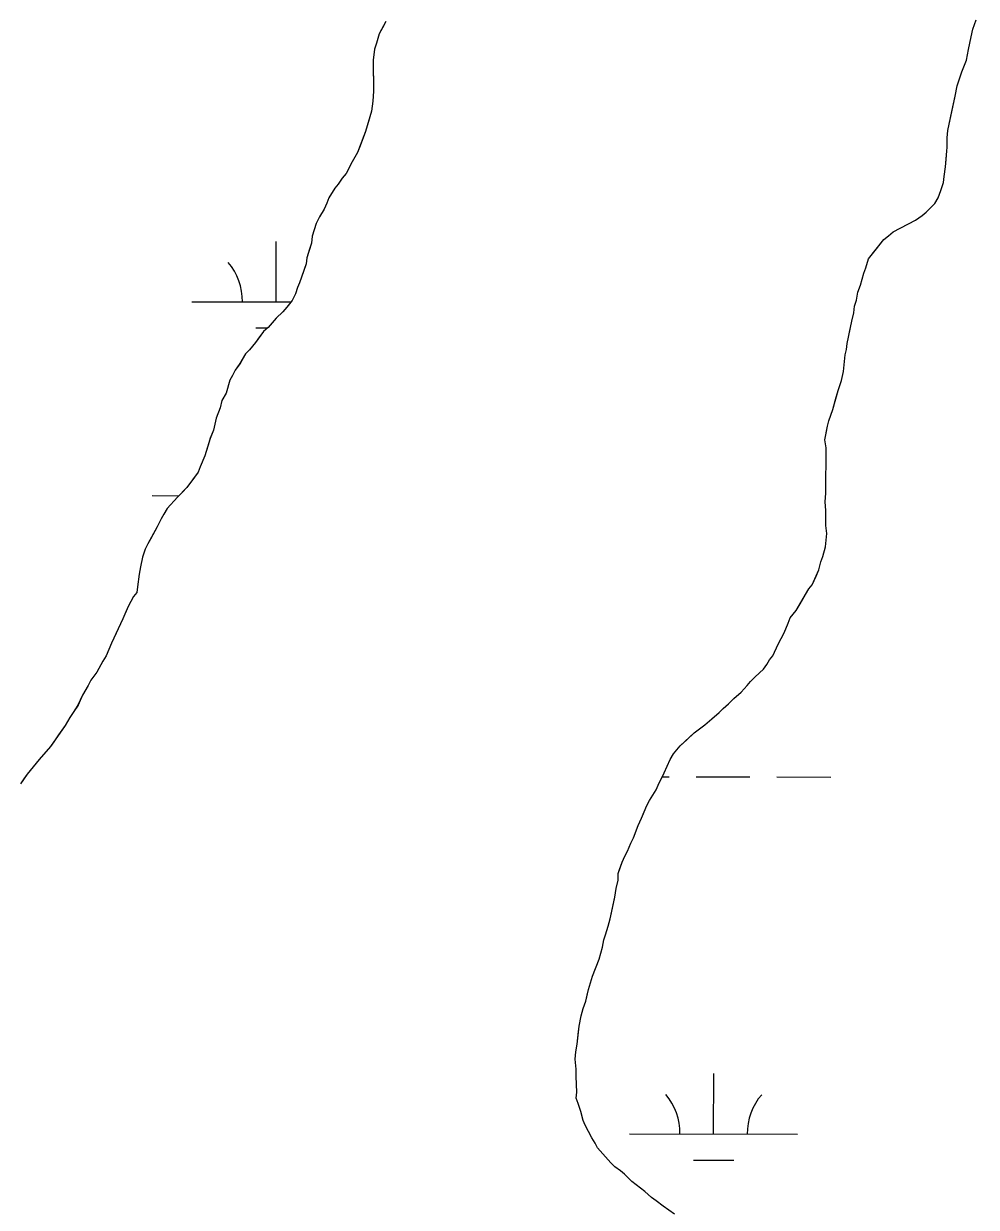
# Model space of a CAD drawing. Extents: x 3177385 to 3215275, y 903885 to 929304.
# Drawn here: x 3189341 to 3189908, y 917338 to 918043 of the extents above; entities that cross this region are included whole.
import ezdxf

# ---------------------------------------------------------------- set-up
doc = ezdxf.new("R2010")
doc.units = 0
for name, color, linetype in [('V-SITE-VEGE', 7, 'Continuous'), ('V-TOPO-SHOR', 7, 'Continuous'), ('V-WETL-SWMP', 7, 'Continuous')]:
    doc.layers.add(name, color=color, linetype=linetype)

msp = doc.modelspace()

# ---------------------------------------------------------------- linework, layer by layer
at = {"layer": 'V-SITE-VEGE'}
for points in [[(3189556.61, 918043.8), (3189552.64, 918036.56), (3189551.06, 918030.94), (3189549.88, 918027.33), (3189549.11, 918020.91), (3189549.21, 918002.46), (3189548.84, 917996.44), (3189548.07, 917990.43), (3189544.53, 917978.38), (3189539.78, 917965.92), (3189536.6, 917960.29)], [(3189818.09, 917731.21), (3189818.85, 917739.23), (3189818.43, 917744.04), (3189818.38, 917752.86), (3189817.95, 917758.07), (3189818.33, 917763.29), (3189818.28, 917772.11), (3189818.63, 917781.33), (3189818.58, 917790.15), (3189817.76, 917794.96), (3189819.32, 917802.99), (3189820.11, 917806.2), (3189822.48, 917813.03), (3189825.62, 917824.28), (3189827.6, 917830.3), (3189828.77, 917835.52), (3189829.92, 917845.55), (3189830.71, 917848.76), (3189831.09, 917852.37), (3189833.83, 917865.62), (3189835.01, 917870.44), (3189835.38, 917874.45), (3189836.57, 917878.06), (3189837.35, 917882.88), (3189838.93, 917886.9), (3189840.9, 917894.13), (3189842.08, 917897.34), (3189843.66, 917902.56), (3189852.82, 917914.24), (3189855.62, 917916.26), (3189858.41, 917918.68), (3189871.61, 917925.57), (3189875.6, 917928.39), (3189877.99, 917930.41), (3189883.18, 917935.65), (3189885.17, 917938.87), (3189886.75, 917943.29), (3189888.33, 917948.11), (3189888.71, 917951.72), (3189889.48, 917957.34), (3189890.23, 917966.96), (3189890.62, 917968.97), (3189890.6, 917974.58), (3189890.97, 917979), (3189895.28, 917999.47), (3189896.45, 918005.49), (3189899.21, 918013.93), (3189901.98, 918020.76), (3189903.15, 918027.18), (3189904.71, 918034.81), (3189905.89, 918039.22), (3189907.87, 918044.85)], [(3189536.6, 917960.29), (3189533.03, 917953.46), (3189530.64, 917950.64), (3189528.25, 917947.02), (3189526.26, 917944.6), (3189522.68, 917938.97), (3189521.49, 917935.75), (3189519.91, 917932.14), (3189517.12, 917927.71), (3189515.14, 917923.69), (3189512.77, 917916.06), (3189512.39, 917912.05), (3189509.63, 917903.21), (3189509.25, 917899.6), (3189505.3, 917888.35), (3189504.11, 917885.54), (3189502.93, 917881.92), (3189500.94, 917877.9), (3189497.76, 917873.88), (3189495.37, 917871.06), (3189491.38, 917867.43), (3189486.6, 917861.79), (3189483.8, 917859.37), (3189479.02, 917852.93), (3189475.44, 917848.5), (3189473.04, 917846.08), (3189469.87, 917840.45), (3189467.08, 917836.42), (3189465.49, 917833.21), (3189463.9, 917830.39), (3189461.54, 917822.76), (3189459.15, 917818.34), (3189457.97, 917813.92), (3189455.6, 917807.89), (3189454.03, 917800.67), (3189452.06, 917795.84), (3189448.9, 917785.4), (3189446.13, 917778.97), (3189444.94, 917775.76), (3189438.17, 917766.5), (3189432.59, 917760.86), (3189426.61, 917754.01), (3189424.63, 917750.79), (3189423.03, 917747.98), (3189420.65, 917743.15), (3189415.09, 917733.1), (3189413.51, 917729.88), (3189411.93, 917725.06), (3189410.75, 917719.44), (3189409.98, 917715.02), (3189408.81, 917707.4), (3189408.43, 917704.19), (3189406.44, 917701.77), (3189403.26, 917695.74), (3189400.09, 917688.51), (3189393.35, 917674.04), (3189390.18, 917666.4), (3189388.2, 917663.18), (3189384.62, 917656.75), (3189381.04, 917651.92), (3189379.45, 917648.7), (3189376.27, 917643.07), (3189373.5, 917637.04), (3189370.71, 917632.62), (3189368.72, 917629.8), (3189365.94, 917624.98), (3189357.18, 917612.5), (3189350.41, 917604.84), (3189343.24, 917595.98), (3189339.26, 917590.35)], [(3189728.36, 917334.16), (3189721.51, 917338.94), (3189717.49, 917342.12), (3189714.67, 917344.11), (3189710.64, 917347.7), (3189702.99, 917353.68), (3189698.56, 917358.06), (3189696.14, 917360.06), (3189692.92, 917362.44), (3189690.5, 917364.84), (3189682.44, 917373.62), (3189681.22, 917376.42), (3189679.2, 917379.61), (3189675.15, 917387.21), (3189673.93, 917390.01), (3189672.7, 917395.22), (3189671.07, 917400.02), (3189669.85, 917403.22), (3189670.23, 917406.83), (3189669.78, 917416.05), (3189669.76, 917420.47), (3189669.33, 917426.48), (3189669.71, 917430.89), (3189670.48, 917435.3), (3189671.63, 917446.14), (3189672.8, 917452.16), (3189673.98, 917456.58), (3189675.56, 917460.99), (3189677.13, 917467.82), (3189679.49, 917475.85), (3189683.45, 917485.9), (3189685.42, 917493.13), (3189686.2, 917497.54), (3189687.38, 917500.35), (3189688.96, 917505.57), (3189690.14, 917509.99), (3189692.88, 917522.84), (3189693.65, 917528.05), (3189694.83, 917532.87), (3189694.81, 917536.88), (3189697.18, 917543.71), (3189698.76, 917547.33), (3189700.36, 917550.14), (3189702.33, 917554.97), (3189703.92, 917558.18), (3189706.69, 917565.41), (3189708.67, 917569.84), (3189711.84, 917577.47), (3189713.43, 917580.29), (3189717.41, 917586.72), (3189718.59, 917589.54), (3189722.16, 917596.77), (3189725.73, 917604.81), (3189727.72, 917608.03), (3189731.7, 917612.86), (3189740.08, 917620.53), (3189746.47, 917625.37), (3189750.46, 917629), (3189754.85, 917632.63), (3189757.25, 917635.05), (3189760.44, 917637.87), (3189763.63, 917641.1), (3189768.02, 917644.73), (3189771.61, 917648.76), (3189773.6, 917651.18), (3189776.4, 917654), (3189781.18, 917658.43), (3189783.17, 917661.25), (3189784.76, 917664.07), (3189786.76, 917666.48), (3189789.93, 917673.32), (3189793.5, 917680.15), (3189795.88, 917685.78), (3189797.06, 917688.99), (3189800.65, 917693.42), (3189808.2, 917706.29), (3189810.19, 917708.71), (3189814.15, 917717.55), (3189815.33, 917722.37), (3189816.52, 917725.58), (3189818.09, 917731.21)]]:
    msp.add_lwpolyline(points, dxfattribs=at)
at = {"layer": 'V-TOPO-SHOR'}
for points in [[(3189556.61, 918043.8), (3189554.63, 918040.18), (3189552.64, 918036.56), (3189551.06, 918030.94), (3189549.88, 918027.33), (3189549.5, 918024.12), (3189549.11, 918020.91), (3189549.14, 918016.9), (3189549.19, 918005.67), (3189549.21, 918002.46), (3189548.84, 917996.44), (3189548.07, 917990.43), (3189545.71, 917982.4), (3189544.53, 917978.38), (3189542.55, 917973.15), (3189541.36, 917969.94)], [(3189905.89, 918039.22), (3189907.87, 918044.85)], [(3189718.59, 917589.54), (3189720.58, 917593.56), (3189722.16, 917596.77), (3189725.73, 917604.81), (3189727.72, 917608.03), (3189731.7, 917612.86), (3189735.69, 917616.49), (3189740.08, 917620.53), (3189746.47, 917625.37), (3189750.46, 917629), (3189754.85, 917632.63), (3189757.25, 917635.05), (3189760.44, 917637.87), (3189763.63, 917641.1), (3189768.02, 917644.73), (3189771.61, 917648.76), (3189773.6, 917651.18), (3189776.4, 917654), (3189781.18, 917658.43), (3189783.17, 917661.25), (3189784.76, 917664.07), (3189786.76, 917666.48), (3189789.93, 917673.32), (3189793.5, 917680.15), (3189795.88, 917685.78), (3189797.06, 917688.99), (3189800.65, 917693.42), (3189803.03, 917697.44), (3189805.42, 917701.47), (3189808.2, 917706.29), (3189810.19, 917708.71), (3189812.57, 917713.94), (3189814.15, 917717.55), (3189815.33, 917722.37), (3189816.52, 917725.58), (3189818.09, 917731.21), (3189818.85, 917739.23), (3189818.43, 917744.04), (3189818.4, 917749.25), (3189818.38, 917752.86), (3189817.95, 917758.07), (3189818.33, 917763.29), (3189818.3, 917768.1), (3189818.28, 917772.11), (3189818.63, 917781.33), (3189818.62, 917784.54), (3189818.61, 917784.94), (3189818.58, 917790.15), (3189817.76, 917794.96), (3189818.54, 917798.98), (3189819.32, 917802.99), (3189820.11, 917806.2), (3189822.48, 917813.03), (3189824.44, 917820.26), (3189825.62, 917824.28), (3189827.6, 917830.3), (3189828.77, 917835.52), (3189829.92, 917845.55), (3189830.71, 917848.76), (3189831.09, 917852.37), (3189831.87, 917855.98), (3189832.65, 917860), (3189833.83, 917865.62), (3189835.01, 917870.44), (3189835.38, 917874.45), (3189836.57, 917878.06), (3189837.35, 917882.88), (3189838.93, 917886.9), (3189840.9, 917894.13), (3189842.08, 917897.34), (3189843.66, 917902.56), (3189848.44, 917908.6), (3189852.82, 917914.24), (3189855.62, 917916.26), (3189858.41, 917918.68), (3189871.61, 917925.57), (3189875.6, 917928.39), (3189877.99, 917930.41), (3189880.39, 917932.83), (3189883.18, 917935.65), (3189885.17, 917938.87), (3189886.75, 917943.29), (3189888.33, 917948.11), (3189888.71, 917951.72), (3189889.48, 917957.34), (3189889.86, 917961.75), (3189890.23, 917966.96), (3189890.62, 917968.97), (3189890.62, 917970.57), (3189890.6, 917974.58), (3189890.97, 917979), (3189893.32, 917990.24), (3189895.28, 917999.47), (3189896.45, 918005.49), (3189898.03, 918010.31), (3189899.21, 918013.93), (3189900.79, 918017.94), (3189901.98, 918020.76), (3189903.15, 918027.18), (3189904.71, 918034.81), (3189905.89, 918039.22)], [(3189541.36, 917969.94), (3189539.78, 917965.92), (3189536.6, 917960.29), (3189533.03, 917953.46), (3189530.64, 917950.64), (3189528.25, 917947.02), (3189526.26, 917944.6), (3189522.68, 917938.97), (3189521.49, 917935.75), (3189519.91, 917932.14), (3189517.12, 917927.71), (3189515.14, 917923.69), (3189512.77, 917916.06), (3189512.39, 917912.05), (3189511.21, 917908.43), (3189509.63, 917903.21), (3189509.25, 917899.6), (3189507.67, 917895.18), (3189505.3, 917888.35), (3189504.11, 917885.54), (3189502.93, 917881.92), (3189500.94, 917877.9), (3189497.76, 917873.88), (3189495.37, 917871.06), (3189491.38, 917867.43), (3189486.6, 917861.79), (3189483.8, 917859.37), (3189481.41, 917856.15), (3189479.02, 917852.93), (3189475.44, 917848.5), (3189473.04, 917846.08), (3189469.87, 917840.45), (3189467.08, 917836.42), (3189465.49, 917833.21), (3189463.9, 917830.39), (3189461.54, 917822.76), (3189459.15, 917818.34), (3189457.97, 917813.92), (3189455.6, 917807.89), (3189454.03, 917800.67), (3189452.06, 917795.84), (3189450.87, 917791.83), (3189448.9, 917785.4), (3189446.13, 917778.97), (3189444.94, 917775.76), (3189440.56, 917769.72), (3189438.17, 917766.5), (3189435.38, 917763.68), (3189432.59, 917760.86), (3189426.61, 917754.01), (3189424.63, 917750.79), (3189423.03, 917747.98), (3189420.65, 917743.15), (3189416.68, 917735.91), (3189415.09, 917733.1), (3189413.51, 917729.88), (3189411.93, 917725.06), (3189410.75, 917719.44), (3189409.98, 917715.02), (3189408.81, 917707.4), (3189408.43, 917704.19), (3189406.44, 917701.77), (3189403.26, 917695.74), (3189401.28, 917691.32), (3189400.09, 917688.51), (3189397.32, 917682.48), (3189393.35, 917674.04), (3189390.18, 917666.4), (3189388.2, 917663.18), (3189384.62, 917656.75), (3189381.04, 917651.92), (3189379.45, 917648.7), (3189376.27, 917643.07), (3189373.49, 917637.04), (3189370.71, 917632.62), (3189368.72, 917629.8), (3189365.94, 917624.97), (3189361.96, 917619.34), (3189359.17, 917615.31), (3189357.18, 917612.5), (3189350.41, 917604.84), (3189343.24, 917595.98), (3189341.25, 917593.17), (3189339.26, 917590.35)], [(3189728.36, 917334.16), (3189721.51, 917338.94), (3189717.49, 917342.12), (3189714.67, 917344.11), (3189710.64, 917347.7), (3189702.99, 917353.68), (3189698.56, 917358.06), (3189696.14, 917360.06), (3189692.92, 917362.44), (3189690.5, 917364.84), (3189682.44, 917373.62), (3189681.22, 917376.42), (3189679.2, 917379.61), (3189675.15, 917387.21), (3189673.93, 917390.01), (3189672.7, 917395.22), (3189671.07, 917400.02), (3189669.85, 917403.22), (3189670.23, 917406.83), (3189669.78, 917416.05), (3189669.76, 917420.46), (3189669.33, 917426.48), (3189669.71, 917430.89), (3189670.48, 917435.3), (3189671.25, 917442.93), (3189671.63, 917446.14), (3189672.8, 917452.16), (3189673.98, 917456.58), (3189675.56, 917460.99), (3189676.34, 917464.61), (3189677.13, 917467.82), (3189679.49, 917475.85), (3189683.45, 917485.9), (3189685.42, 917493.13), (3189686.2, 917497.54), (3189687.38, 917500.35), (3189688.96, 917505.57), (3189690.14, 917509.99), (3189690.92, 917513.6), (3189692.88, 917522.84), (3189693.65, 917528.05), (3189694.83, 917532.87), (3189694.81, 917536.88), (3189695.6, 917539.29), (3189697.18, 917543.71), (3189698.76, 917547.33), (3189700.36, 917550.14), (3189702.33, 917554.97), (3189703.92, 917558.18), (3189706.69, 917565.41), (3189708.67, 917569.84), (3189709.86, 917572.65), (3189711.84, 917577.47), (3189713.43, 917580.29), (3189717.41, 917586.72), (3189718.59, 917589.54)]]:
    msp.add_lwpolyline(points, dxfattribs=at)
at = {"layer": 'V-WETL-SWMP'}
for p, q in [((3189491.3, 917877), (3189491.38, 917913)), ((3189441.3, 917877.12), (3189500.21, 917876.98)), ((3189479.26, 917861.6), (3189486.35, 917861.58)), ((3189417.62, 917761.74), (3189433.43, 917761.7)), ((3189721.06, 917594.53), (3189725.23, 917594.52)), ((3189741.23, 917594.49), (3189773.23, 917594.41)), ((3189789.23, 917594.37), (3189821.23, 917594.3)), ((3189751.58, 917381.86), (3189751.67, 917417.86)), ((3189701.58, 917381.97), (3189801.58, 917381.74)), ((3189739.55, 917366.45), (3189763.55, 917366.4))]:
    msp.add_line(p, q, dxfattribs=at)
for points in [[(3189556.61, 918043.8), (3189552.64, 918036.56), (3189551.07, 918030.94), (3189549.88, 918027.33), (3189549.11, 918020.91), (3189549.21, 918002.46), (3189548.84, 917996.45), (3189548.07, 917990.43), (3189544.52, 917978.38), (3189542.55, 917973.16), (3189541.36, 917969.94), (3189539.78, 917965.92), (3189536.6, 917960.29), (3189533.03, 917953.46), (3189530.64, 917950.64), (3189528.25, 917947.02), (3189526.26, 917944.6), (3189522.68, 917938.97), (3189521.49, 917935.75), (3189519.91, 917932.14), (3189517.12, 917927.71), (3189515.14, 917923.69), (3189512.77, 917916.06), (3189512.39, 917912.05), (3189511.21, 917908.43), (3189509.63, 917903.21), (3189509.25, 917899.6), (3189507.67, 917895.18), (3189505.3, 917888.35), (3189504.11, 917885.54), (3189502.93, 917881.92), (3189500.94, 917877.9), (3189497.76, 917873.88), (3189495.37, 917871.06), (3189491.38, 917867.43), (3189486.59, 917861.79), (3189483.8, 917859.37), (3189479.02, 917852.93), (3189475.44, 917848.5), (3189473.04, 917846.08), (3189469.86, 917840.45), (3189467.08, 917836.42), (3189465.49, 917833.21), (3189463.9, 917830.39), (3189461.54, 917822.76), (3189459.15, 917818.34), (3189457.97, 917813.92), (3189455.6, 917807.89), (3189454.03, 917800.67), (3189452.06, 917795.85), (3189450.87, 917791.83), (3189448.9, 917785.4), (3189446.13, 917778.97), (3189444.94, 917775.76), (3189440.56, 917769.72), (3189438.17, 917766.5), (3189432.59, 917760.86), (3189426.61, 917754.01), (3189424.62, 917750.79), (3189423.03, 917747.98), (3189420.65, 917743.15), (3189416.68, 917735.91), (3189415.09, 917733.1), (3189413.51, 917729.88), (3189411.93, 917725.06), (3189410.75, 917719.44), (3189409.98, 917715.03), (3189408.81, 917707.4), (3189408.43, 917704.19), (3189406.44, 917701.77), (3189403.26, 917695.74), (3189401.28, 917691.32), (3189400.09, 917688.51), (3189397.32, 917682.48), (3189393.35, 917674.04), (3189390.18, 917666.4), (3189388.19, 917663.18), (3189384.62, 917656.75), (3189381.04, 917651.92), (3189379.45, 917648.7), (3189376.27, 917643.07), (3189373.5, 917637.04), (3189370.71, 917632.62), (3189368.72, 917629.8), (3189365.94, 917624.97), (3189361.96, 917619.34), (3189359.17, 917615.31)], [(3189820.11, 917806.2), (3189822.48, 917813.03), (3189824.44, 917820.26), (3189825.62, 917824.27), (3189827.6, 917830.3), (3189828.77, 917835.52), (3189829.92, 917845.55), (3189830.71, 917848.76), (3189831.09, 917852.37), (3189831.87, 917855.99), (3189832.65, 917860), (3189833.83, 917865.62), (3189835, 917870.44), (3189835.38, 917874.45), (3189836.57, 917878.06), (3189837.35, 917882.88), (3189838.93, 917886.9), (3189840.89, 917894.13), (3189842.08, 917897.34), (3189843.66, 917902.56), (3189848.44, 917908.6), (3189852.82, 917914.24), (3189855.62, 917916.26), (3189858.41, 917918.68), (3189871.61, 917925.56), (3189875.6, 917928.39), (3189878, 917930.41), (3189883.18, 917935.65), (3189885.17, 917938.87), (3189886.75, 917943.29), (3189888.33, 917948.11), (3189888.71, 917951.72), (3189889.48, 917957.34), (3189889.86, 917961.75), (3189890.23, 917966.96), (3189890.62, 917968.97), (3189890.6, 917974.58), (3189890.97, 917979), (3189893.32, 917990.24), (3189895.28, 917999.47), (3189896.45, 918005.49), (3189899.21, 918013.93), (3189900.79, 918017.94), (3189901.98, 918020.76), (3189903.15, 918027.18), (3189904.71, 918034.81), (3189905.89, 918039.22), (3189907.87, 918044.85)], [(3189728.36, 917334.16), (3189721.51, 917338.94), (3189717.49, 917342.12), (3189714.67, 917344.11), (3189710.64, 917347.7), (3189702.99, 917353.68), (3189698.56, 917358.06), (3189696.14, 917360.05), (3189692.92, 917362.44), (3189690.5, 917364.84), (3189682.44, 917373.62), (3189681.22, 917376.42), (3189679.2, 917379.61), (3189675.15, 917387.21), (3189673.93, 917390.01), (3189672.7, 917395.22), (3189671.07, 917400.02), (3189669.85, 917403.22), (3189670.23, 917406.83), (3189669.78, 917416.05), (3189669.76, 917420.46), (3189669.33, 917426.48), (3189669.7, 917430.89), (3189670.48, 917435.31), (3189671.24, 917442.93), (3189671.63, 917446.14), (3189672.8, 917452.16), (3189673.98, 917456.58), (3189675.56, 917460.99), (3189676.34, 917464.61), (3189677.13, 917467.82), (3189679.49, 917475.85), (3189683.45, 917485.9), (3189685.42, 917493.13), (3189686.2, 917497.54), (3189687.38, 917500.35), (3189688.96, 917505.57), (3189690.14, 917509.99), (3189690.92, 917513.6), (3189692.88, 917522.84), (3189693.65, 917528.05), (3189694.83, 917532.87), (3189694.81, 917536.88), (3189695.6, 917539.29), (3189697.18, 917543.71), (3189698.76, 917547.33), (3189700.35, 917550.14), (3189702.33, 917554.97), (3189703.92, 917558.18), (3189706.69, 917565.41), (3189708.67, 917569.84), (3189709.86, 917572.65), (3189711.84, 917577.47), (3189713.43, 917580.29), (3189717.4, 917586.72), (3189718.59, 917589.54), (3189722.16, 917596.77), (3189725.73, 917604.81), (3189727.72, 917608.03), (3189731.7, 917612.86), (3189735.69, 917616.49), (3189740.08, 917620.53), (3189746.47, 917625.37), (3189750.46, 917629), (3189754.86, 917632.63), (3189757.25, 917635.05), (3189760.44, 917637.87), (3189763.63, 917641.1), (3189768.02, 917644.73), (3189771.61, 917648.76), (3189773.6, 917651.18), (3189776.4, 917654), (3189781.18, 917658.43), (3189783.17, 917661.25), (3189784.76, 917664.07), (3189786.76, 917666.48), (3189789.93, 917673.32), (3189793.5, 917680.15), (3189795.88, 917685.78), (3189797.06, 917688.99), (3189800.65, 917693.42), (3189805.42, 917701.47), (3189808.2, 917706.29), (3189810.19, 917708.71), (3189812.57, 917713.93), (3189814.16, 917717.55), (3189815.33, 917722.37), (3189816.52, 917725.58), (3189818.09, 917731.21), (3189818.85, 917739.23), (3189818.43, 917744.04), (3189818.38, 917752.86), (3189817.95, 917758.07), (3189818.33, 917763.29), (3189818.28, 917772.11), (3189818.63, 917781.33), (3189818.59, 917790.15), (3189817.76, 917794.96), (3189819.32, 917802.99), (3189820.11, 917806.2)], [(3189359.17, 917615.31), (3189357.18, 917612.5), (3189350.41, 917604.84), (3189343.24, 917595.98), (3189339.26, 917590.35)]]:
    msp.add_lwpolyline(points, dxfattribs=at)
for centre, start, end in [((3189436.06, 917877.6), 359.09484, 40.6385), ((3189696.34, 917382.46), 359.09484, 40.6385), ((3189806.83, 917382.2), 139.09484, 180.6385)]:
    msp.add_arc(centre, 35.25, start, end, dxfattribs=at)

doc.saveas('drawing.dxf')
